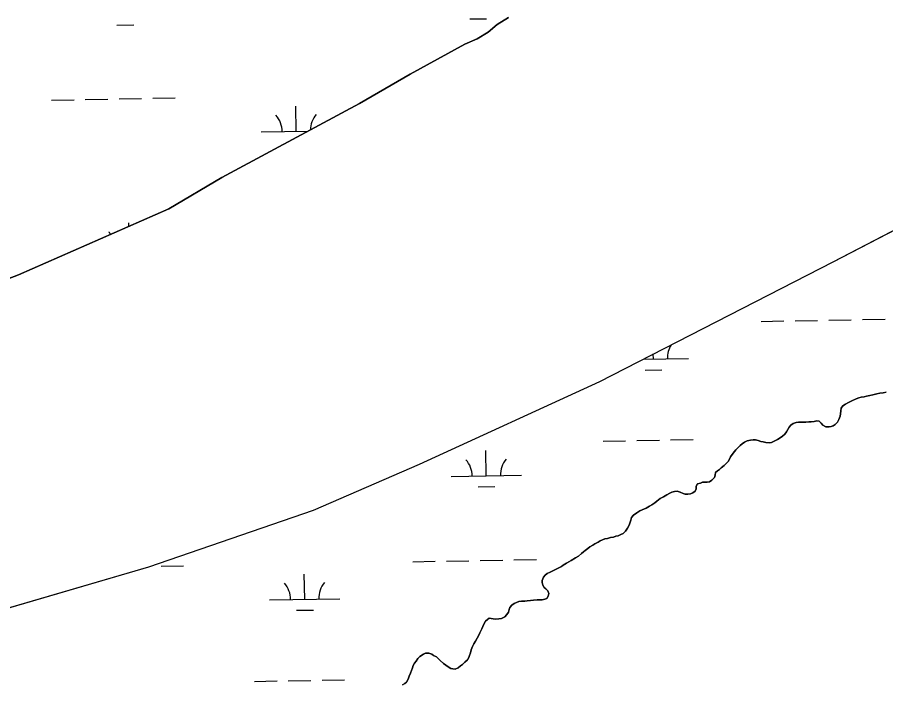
# Model space of a CAD drawing. Extents: x 3914892 to 3953151, y 242587 to 268572.
# Drawn here: x 3948091 to 3949326, y 261125 to 262073 of the extents above; entities that cross this region are included whole.
import ezdxf

# ---------------------------------------------------------------- set-up
doc = ezdxf.new("R2010")
doc.units = 0
doc.layers.add('V-TOPO-SHOR', color=7, linetype='Continuous')
doc.layers.add('V-WETL-SWMP', color=7, linetype='Continuous')

msp = doc.modelspace()

# ---------------------------------------------------------------- linework, layer by layer
at = {"layer": 'V-TOPO-SHOR'}
for points in [[(3948649.7, 261992.8), (3948727.7, 262035.3), (3948745.1, 262042.6), (3948760.5, 262052.3), (3948773.7, 262063), (3948789.7, 262073.3)], [(3947047.5, 261412.7), (3947170.4, 261444.8), (3947186.7, 261447.9), (3947194.8, 261447.4), (3947202.9, 261445.2), (3947213.3, 261442.6), (3947227.1, 261439.9), (3947241.5, 261441), (3947264.5, 261447.9), (3947283.6, 261453.5), (3947301.8, 261459), (3947322.3, 261464.6), (3947364.6, 261471.3), (3947523.2, 261510.9), (3947691.1, 261561.5), (3947936.6, 261647.4), (3948092.7, 261707.4), (3948306.5, 261801.2), (3948381.7, 261845.9), (3948456.9, 261886), (3948577.6, 261951), (3948649.7, 261992.8)], [(3948663.1, 261438.1), (3948919.5, 261555.9), (3949251.2, 261725.7), (3949546.9, 261879.4)], [(3949194.3, 261495.8), (3949198.8, 261497.2), (3949202, 261498), (3949206.9, 261498.1), (3949212.3, 261498.1), (3949216.8, 261498.2), (3949220, 261498.3), (3949224.5, 261498.8), (3949228.1, 261499.6), (3949231.3, 261499.3), (3949234.2, 261496.3), (3949236.9, 261493.4), (3949240.8, 261491.4), (3949245.5, 261491.3), (3949248.5, 261491.6), (3949251.5, 261492.8), (3949254, 261494.6), (3949257.6, 261498.1), (3949259.4, 261501.6), (3949261.4, 261506.4), (3949261.9, 261509.8), (3949262.2, 261514.1), (3949262.8, 261517.8), (3949265.1, 261520.9), (3949268.8, 261523.3), (3949272.4, 261525.4), (3949277.9, 261528.1), (3949283.9, 261531.1), (3949288.1, 261532.5), (3949291.1, 261533.2), (3949295.6, 261534), (3949299, 261534.7), (3949303.7, 261535.7), (3949308, 261536.7), (3949313.5, 261538.1), (3949317.6, 261539.1), (3949322.5, 261539.7), (3949327, 261540.5)], [(3948861.2, 261291), (3948864.8, 261292.8), (3948867.3, 261294.6), (3948872.2, 261297.3), (3948878.5, 261301.2), (3948884.7, 261305), (3948889.1, 261307.5), (3948893.3, 261311), (3948896.4, 261313.3), (3948898.7, 261315.3), (3948902.3, 261318.2), (3948905.5, 261320.4), (3948909.5, 261322.9), (3948912.4, 261324.9), (3948917.1, 261327.4), (3948920, 261329.2), (3948923.2, 261330.8), (3948926.6, 261332), (3948930.2, 261332.7), (3948934.5, 261333.9), (3948939, 261334.5), (3948942.4, 261335.6), (3948945.4, 261336.4), (3948949.6, 261338.2), (3948952.6, 261339.8), (3948955.9, 261342.9), (3948959, 261347.1), (3948961, 261351.2), (3948962.4, 261354.3), (3948963.6, 261358.6), (3948964.6, 261362.3), (3948967.3, 261365.6), (3948972.1, 261368.9), (3948976.5, 261371.6), (3948979.7, 261373), (3948985.2, 261375.8), (3948990.3, 261378.3), (3948993.5, 261380.5), (3948997.7, 261383.2), (3949000.6, 261385.4), (3949005.4, 261389.4), (3949010.1, 261391.9), (3949014.7, 261394.6), (3949019, 261396.9), (3949021.9, 261398.3), (3949025.8, 261399.3), (3949029.4, 261399.8), (3949033.7, 261398.4), (3949037.9, 261396.6), (3949040.7, 261395.4), (3949044.8, 261395.3), (3949048.4, 261395.8), (3949051.8, 261397.4), (3949055.2, 261399.9), (3949056.4, 261402.9), (3949056.5, 261407), (3949058.5, 261410.3), (3949062.6, 261411.3), (3949065.5, 261412.4), (3949068.7, 261412.5), (3949072.4, 261412.4), (3949075.4, 261413.1), (3949079, 261415.2), (3949082.5, 261419.4), (3949083.5, 261422.4), (3949084, 261426.3), (3949087, 261428.7), (3949089.5, 261430.7), (3949092.2, 261433), (3949096.2, 261436.3), (3949099.3, 261439.2), (3949101.8, 261442), (3949103.9, 261445.5), (3949105.5, 261448.8), (3949107.8, 261451.9), (3949110.9, 261456), (3949113.1, 261458.7), (3949116.1, 261461.8), (3949119, 261464.9), (3949122.1, 261467.3), (3949125.3, 261469.6), (3949129.1, 261471.2), (3949134, 261472.4), (3949137.8, 261472.7), (3949140.9, 261472.8), (3949144.8, 261471.6), (3949148.4, 261470.4), (3949151.7, 261469.7), (3949155.8, 261468.9), (3949160.3, 261468.6), (3949163.5, 261469), (3949167.5, 261470.8), (3949172, 261473.3), (3949175.8, 261475.5), (3949179.3, 261478), (3949182.5, 261480.7), (3949185, 261484.2), (3949186.8, 261487.4), (3949188.9, 261490.7), (3949191.1, 261493.4), (3949194.3, 261495.8)], [(3947392.5, 261066.9), (3947598, 261109.9), (3947810.7, 261158), (3948030.8, 261220), (3948277.8, 261292), (3948512, 261372.9), (3948663.1, 261438.1)], [(3948638.9, 261124.4), (3948642.1, 261126.4), (3948644.4, 261128.4), (3948646.8, 261132.6), (3948648.4, 261136.9), (3948650, 261141), (3948651.6, 261144.9), (3948653, 261148.6), (3948654.2, 261151.7), (3948656.1, 261155.4), (3948658.1, 261158), (3948660.8, 261161.9), (3948663.5, 261164.6), (3948668.6, 261168.2), (3948671.7, 261169.6), (3948676.5, 261169.3), (3948680.4, 261167.9), (3948683, 261166.2), (3948687.1, 261164.2), (3948689.6, 261162.1), (3948692.2, 261159), (3948697.1, 261155), (3948700.4, 261152.4), (3948703.7, 261150.1), (3948707.6, 261147.8), (3948710.6, 261147.1), (3948713.8, 261146.9), (3948717.9, 261148.8), (3948721.2, 261151.5), (3948724.2, 261153.5), (3948727.7, 261156.8), (3948731.3, 261160.1), (3948733.1, 261163.2), (3948734.3, 261166), (3948735.7, 261169.9), (3948736.7, 261174.4), (3948738.5, 261179), (3948740.3, 261182.7), (3948742.7, 261186.4), (3948745.2, 261191), (3948747.4, 261195.2), (3948749, 261198.6), (3948751.5, 261203.9), (3948753.1, 261207.6), (3948754.5, 261210.6), (3948757, 261214.8), (3948759.5, 261217.2), (3948762.2, 261219), (3948767.6, 261218.3), (3948771.2, 261217.7), (3948775.7, 261218.3), (3948779.6, 261218.6), (3948784.2, 261221.3), (3948787.2, 261224.2), (3948789.4, 261227.9), (3948790.4, 261231.4), (3948791.6, 261234.4), (3948794.1, 261237.9), (3948797.7, 261240.2), (3948800.8, 261241.6), (3948804.4, 261242.8), (3948808.1, 261243.3), (3948812.8, 261243.6), (3948816, 261243.7), (3948821.1, 261244.3), (3948825.2, 261244.6), (3948830.3, 261245.4), (3948833.8, 261245.3), (3948837.4, 261245.2), (3948841.1, 261246), (3948844, 261247.3), (3948846.1, 261250.4), (3948846.8, 261254.1), (3948845.4, 261258.1), (3948842.8, 261260.8), (3948840.4, 261262.9), (3948838.3, 261266.3), (3948837.4, 261269.9), (3948837.5, 261272.9), (3948839.3, 261277.5), (3948841.6, 261280.5), (3948844.5, 261282.6), (3948849, 261284.8), (3948854.7, 261287.6), (3948858.5, 261289.4), (3948861.2, 261291)]]:
    msp.add_lwpolyline(points, dxfattribs=at)
at = {"layer": 'V-WETL-SWMP'}
for p, q in [((3948734.4, 262071.1), (3948758.4, 262071.5)), ((3948789.7, 262073.3), (3948773.7, 262063)), ((3948232.6, 262062.1), (3948256.6, 262062.5)), ((3948773.7, 262063), (3948760.5, 262052.3)), ((3948745.1, 262042.6), (3948727.7, 262035.3)), ((3948760.5, 262052.3), (3948745.1, 262042.6)), ((3948727.7, 262035.3), (3948649.7, 261992.8)), ((3948649.7, 261992.8), (3948577.6, 261951)), ((3948139.6, 261955.8), (3948171.6, 261956.3)), ((3948187.6, 261956.6), (3948219.6, 261957.2)), ((3948235.6, 261957.5), (3948267.6, 261958.1)), ((3948283.6, 261958.4), (3948315.6, 261958.9)), ((3948577.6, 261951), (3948456.9, 261886)), ((3948487.8, 261911.3), (3948487.2, 261947.3)), ((3948437.8, 261910.4), (3948504.4, 261911.6)), ((3948456.9, 261886), (3948381.7, 261845.9)), ((3949251.2, 261725.7), (3949546.9, 261879.4)), ((3948381.7, 261845.9), (3948306.5, 261801.2)), ((3948306.5, 261801.2), (3948092.7, 261707.4)), ((3948249.7, 261776.3), (3948249.6, 261781.1)), ((3948919.5, 261555.9), (3949251.2, 261725.7)), ((3948092.7, 261707.4), (3947936.6, 261647.4)), ((3949149.2, 261641.1), (3949181.2, 261641.7)), ((3949197.2, 261642), (3949229.2, 261642.5)), ((3949245.2, 261642.8), (3949277.2, 261643.4)), ((3949293.2, 261643.7), (3949325.2, 261644.3)), ((3948981, 261587.4), (3949045.6, 261588.5)), ((3948995.6, 261587.6), (3948995.5, 261594.8)), ((3948983.9, 261572), (3949007.9, 261572.4)), ((3948663.1, 261438.1), (3948919.5, 261555.9)), ((3949303.7, 261535.7), (3949299, 261534.7)), ((3949308, 261536.7), (3949303.7, 261535.7)), ((3949313.5, 261538.1), (3949308, 261536.7)), ((3949317.6, 261539.1), (3949313.5, 261538.1)), ((3949322.5, 261539.7), (3949317.6, 261539.1)), ((3949327, 261540.5), (3949322.5, 261539.7)), ((3949272.4, 261525.4), (3949268.8, 261523.3)), ((3949277.9, 261528.1), (3949272.4, 261525.4)), ((3949283.9, 261531.1), (3949277.9, 261528.1)), ((3949288.1, 261532.5), (3949283.9, 261531.1)), ((3949291.1, 261533.2), (3949288.1, 261532.5)), ((3949295.6, 261534), (3949291.1, 261533.2)), ((3949299, 261534.7), (3949295.6, 261534)), ((3949262.2, 261514.1), (3949261.9, 261509.8)), ((3949262.8, 261517.8), (3949262.2, 261514.1)), ((3949265.1, 261520.9), (3949262.8, 261517.8)), ((3949268.8, 261523.3), (3949265.1, 261520.9)), ((3949224.5, 261498.8), (3949220, 261498.3)), ((3949228.1, 261499.6), (3949224.5, 261498.8)), ((3949231.3, 261499.3), (3949228.1, 261499.6)), ((3949234.2, 261496.3), (3949231.3, 261499.3)), ((3949259.4, 261501.6), (3949257.6, 261498.1)), ((3949261.4, 261506.4), (3949259.4, 261501.6)), ((3949261.9, 261509.8), (3949261.4, 261506.4)), ((3949186.8, 261487.4), (3949185, 261484.2)), ((3949188.9, 261490.7), (3949186.8, 261487.4)), ((3949191.1, 261493.4), (3949188.9, 261490.7)), ((3949194.3, 261495.8), (3949191.1, 261493.4)), ((3949198.8, 261497.2), (3949194.3, 261495.8)), ((3949202, 261498), (3949198.8, 261497.2)), ((3949206.9, 261498.1), (3949202, 261498)), ((3949212.3, 261498.1), (3949206.9, 261498.1)), ((3949216.8, 261498.2), (3949212.3, 261498.1)), ((3949220, 261498.3), (3949216.8, 261498.2)), ((3949236.9, 261493.4), (3949234.2, 261496.3)), ((3949240.8, 261491.4), (3949236.9, 261493.4)), ((3949245.5, 261491.3), (3949240.8, 261491.4)), ((3949248.5, 261491.6), (3949245.5, 261491.3)), ((3949251.5, 261492.8), (3949248.5, 261491.6)), ((3949254, 261494.6), (3949251.5, 261492.8)), ((3949257.6, 261498.1), (3949254, 261494.6)), ((3949175.8, 261475.5), (3949172, 261473.3)), ((3949179.3, 261478), (3949175.8, 261475.5)), ((3949182.5, 261480.7), (3949179.3, 261478)), ((3949185, 261484.2), (3949182.5, 261480.7)), ((3948924.2, 261470.9), (3948956.2, 261471.5)), ((3948972.2, 261471.7), (3949004.2, 261472.3)), ((3949020.2, 261472.6), (3949052.2, 261473.2)), ((3949116.1, 261461.8), (3949113.1, 261458.7)), ((3949119, 261464.9), (3949116.1, 261461.8)), ((3949122.1, 261467.3), (3949119, 261464.9)), ((3949125.3, 261469.6), (3949122.1, 261467.3)), ((3949129.1, 261471.2), (3949125.3, 261469.6)), ((3949134, 261472.4), (3949129.1, 261471.2)), ((3949137.8, 261472.7), (3949134, 261472.4)), ((3949140.9, 261472.8), (3949137.8, 261472.7)), ((3949144.8, 261471.6), (3949140.9, 261472.8)), ((3949148.4, 261470.4), (3949144.8, 261471.6)), ((3949151.7, 261469.7), (3949148.4, 261470.4)), ((3949155.8, 261468.9), (3949151.7, 261469.7)), ((3949160.3, 261468.6), (3949155.8, 261468.9)), ((3949163.5, 261469), (3949160.3, 261468.6)), ((3949167.5, 261470.8), (3949163.5, 261469)), ((3949172, 261473.3), (3949167.5, 261470.8)), ((3948758, 261421.5), (3948757.4, 261457.5)), ((3949107.8, 261451.9), (3949105.5, 261448.8)), ((3949110.9, 261456), (3949107.8, 261451.9)), ((3949113.1, 261458.7), (3949110.9, 261456)), ((3948512, 261372.9), (3948663.1, 261438.1)), ((3949099.3, 261439.2), (3949096.2, 261436.3)), ((3949101.8, 261442), (3949099.3, 261439.2)), ((3949103.9, 261445.5), (3949101.8, 261442)), ((3949105.5, 261448.8), (3949103.9, 261445.5)), ((3949084, 261426.3), (3949083.5, 261422.4)), ((3949087, 261428.7), (3949084, 261426.3)), ((3949089.5, 261430.7), (3949087, 261428.7)), ((3949092.2, 261433), (3949089.5, 261430.7)), ((3949096.2, 261436.3), (3949092.2, 261433)), ((3948708, 261420.6), (3948808, 261422.4)), ((3949065.5, 261412.4), (3949062.6, 261411.3)), ((3949068.7, 261412.5), (3949065.5, 261412.4)), ((3949072.4, 261412.4), (3949068.7, 261412.5)), ((3949075.4, 261413.1), (3949072.4, 261412.4)), ((3949079, 261415.2), (3949075.4, 261413.1)), ((3949082.5, 261419.4), (3949079, 261415.2)), ((3949083.5, 261422.4), (3949082.5, 261419.4)), ((3948746.3, 261405.8), (3948770.3, 261406.3)), ((3949055.2, 261399.9), (3949051.8, 261397.4)), ((3949056.4, 261402.9), (3949055.2, 261399.9)), ((3949056.5, 261407), (3949056.4, 261402.9)), ((3949058.5, 261410.3), (3949056.5, 261407)), ((3949062.6, 261411.3), (3949058.5, 261410.3)), ((3949005.4, 261389.4), (3949000.6, 261385.4)), ((3949010.1, 261391.9), (3949005.4, 261389.4)), ((3949014.7, 261394.6), (3949010.1, 261391.9)), ((3949019, 261396.9), (3949014.7, 261394.6)), ((3949021.9, 261398.3), (3949019, 261396.9)), ((3949025.8, 261399.3), (3949021.9, 261398.3)), ((3949029.4, 261399.8), (3949025.8, 261399.3)), ((3949033.7, 261398.4), (3949029.4, 261399.8)), ((3949037.9, 261396.6), (3949033.7, 261398.4)), ((3949040.7, 261395.4), (3949037.9, 261396.6)), ((3949044.8, 261395.3), (3949040.7, 261395.4)), ((3949048.4, 261395.8), (3949044.8, 261395.3)), ((3949051.8, 261397.4), (3949048.4, 261395.8)), ((3948985.2, 261375.8), (3948979.7, 261373)), ((3948990.3, 261378.3), (3948985.2, 261375.8)), ((3948993.5, 261380.5), (3948990.3, 261378.3)), ((3948997.7, 261383.2), (3948993.5, 261380.5)), ((3949000.6, 261385.4), (3948997.7, 261383.2)), ((3948277.8, 261292), (3948512, 261372.9)), ((3948967.3, 261365.6), (3948964.6, 261362.3)), ((3948972.1, 261368.9), (3948967.3, 261365.6)), ((3948976.5, 261371.6), (3948972.1, 261368.9)), ((3948979.7, 261373), (3948976.5, 261371.6)), ((3948961, 261351.2), (3948959, 261347.1)), ((3948962.4, 261354.3), (3948961, 261351.2)), ((3948963.6, 261358.6), (3948962.4, 261354.3)), ((3948964.6, 261362.3), (3948963.6, 261358.6)), ((3948949.6, 261338.2), (3948945.4, 261336.4)), ((3948952.6, 261339.8), (3948949.6, 261338.2)), ((3948955.9, 261342.9), (3948952.6, 261339.8)), ((3948959, 261347.1), (3948955.9, 261342.9)), ((3948917.1, 261327.4), (3948912.4, 261324.9)), ((3948920, 261329.2), (3948917.1, 261327.4)), ((3948923.2, 261330.8), (3948920, 261329.2)), ((3948926.6, 261332), (3948923.2, 261330.8)), ((3948930.2, 261332.7), (3948926.6, 261332)), ((3948934.5, 261333.9), (3948930.2, 261332.7)), ((3948939, 261334.5), (3948934.5, 261333.9)), ((3948942.4, 261335.6), (3948939, 261334.5)), ((3948945.4, 261336.4), (3948942.4, 261335.6)), ((3948898.7, 261315.3), (3948896.4, 261313.3)), ((3948902.3, 261318.2), (3948898.7, 261315.3)), ((3948905.5, 261320.4), (3948902.3, 261318.2)), ((3948909.5, 261322.9), (3948905.5, 261320.4)), ((3948912.4, 261324.9), (3948909.5, 261322.9)), ((3948749.3, 261301.2), (3948781.3, 261301.8)), ((3948797.3, 261302.1), (3948829.3, 261302.7)), ((3948878.5, 261301.2), (3948872.2, 261297.3)), ((3948884.7, 261305), (3948878.5, 261301.2)), ((3948889.1, 261307.5), (3948884.7, 261305)), ((3948893.3, 261311), (3948889.1, 261307.5)), ((3948896.4, 261313.3), (3948893.3, 261311)), ((3948030.8, 261220), (3948277.8, 261292)), ((3948295.5, 261293.1), (3948327.5, 261293.7)), ((3948653.4, 261299.5), (3948685.4, 261300.1)), ((3948701.4, 261300.4), (3948733.3, 261300.9)), ((3948858.5, 261289.4), (3948854.7, 261287.6)), ((3948861.2, 261291), (3948858.5, 261289.4)), ((3948864.8, 261292.8), (3948861.2, 261291)), ((3948867.3, 261294.6), (3948864.8, 261292.8)), ((3948872.2, 261297.3), (3948867.3, 261294.6)), ((3948499.7, 261246), (3948499.1, 261282)), ((3948839.3, 261277.5), (3948837.5, 261272.9)), ((3948841.6, 261280.5), (3948839.3, 261277.5)), ((3948844.5, 261282.6), (3948841.6, 261280.5)), ((3948849, 261284.8), (3948844.5, 261282.6)), ((3948854.7, 261287.6), (3948849, 261284.8)), ((3948837.5, 261272.9), (3948837.4, 261269.9)), ((3948837.4, 261269.9), (3948838.3, 261266.3)), ((3948838.3, 261266.3), (3948840.4, 261262.9)), ((3948840.4, 261262.9), (3948842.8, 261260.8)), ((3948842.8, 261260.8), (3948845.4, 261258.1)), ((3948845.4, 261258.1), (3948846.8, 261254.1)), ((3948846.8, 261254.1), (3948846.1, 261250.4)), ((3948449.7, 261245.1), (3948549.7, 261246.9)), ((3948797.6, 261240.2), (3948794.1, 261237.9)), ((3948800.8, 261241.6), (3948797.6, 261240.2)), ((3948804.4, 261242.8), (3948800.8, 261241.6)), ((3948808.1, 261243.3), (3948804.4, 261242.8)), ((3948812.8, 261243.6), (3948808.1, 261243.3)), ((3948816, 261243.7), (3948812.8, 261243.6)), ((3948821.1, 261244.3), (3948816, 261243.7)), ((3948825.2, 261244.6), (3948821.1, 261244.3)), ((3948830.3, 261245.4), (3948825.2, 261244.6)), ((3948833.8, 261245.3), (3948830.3, 261245.4)), ((3948837.4, 261245.2), (3948833.8, 261245.3)), ((3948841.1, 261246), (3948837.4, 261245.2)), ((3948844, 261247.3), (3948841.1, 261246)), ((3948846.1, 261250.4), (3948844, 261247.3)), ((3948488, 261230.4), (3948512, 261230.8)), ((3948789.4, 261227.9), (3948787.2, 261224.2)), ((3948790.4, 261231.4), (3948789.4, 261227.9)), ((3948791.6, 261234.4), (3948790.4, 261231.4)), ((3948794.1, 261237.9), (3948791.6, 261234.4)), ((3948757, 261214.8), (3948754.5, 261210.6)), ((3948759.5, 261217.2), (3948757, 261214.8)), ((3948762.2, 261219), (3948759.5, 261217.2)), ((3948767.6, 261218.3), (3948762.2, 261219)), ((3948771.2, 261217.7), (3948767.6, 261218.3)), ((3948775.7, 261218.3), (3948771.2, 261217.7)), ((3948779.6, 261218.6), (3948775.7, 261218.3)), ((3948784.2, 261221.3), (3948779.6, 261218.6)), ((3948787.2, 261224.2), (3948784.2, 261221.3)), ((3948751.5, 261203.9), (3948749, 261198.6)), ((3948753.1, 261207.6), (3948751.5, 261203.9)), ((3948754.5, 261210.6), (3948753.1, 261207.6)), ((3948745.2, 261191), (3948742.7, 261186.4)), ((3948747.4, 261195.2), (3948745.2, 261191)), ((3948749, 261198.6), (3948747.4, 261195.2)), ((3948738.5, 261179), (3948736.7, 261174.4)), ((3948740.3, 261182.7), (3948738.5, 261179)), ((3948742.7, 261186.4), (3948740.3, 261182.7)), ((3948668.6, 261168.2), (3948663.5, 261164.6)), ((3948671.7, 261169.6), (3948668.6, 261168.2)), ((3948676.5, 261169.3), (3948671.7, 261169.6)), ((3948680.4, 261167.9), (3948676.5, 261169.3)), ((3948683, 261166.2), (3948680.4, 261167.9)), ((3948687.1, 261164.2), (3948683, 261166.2)), ((3948734.3, 261166), (3948733.1, 261163.2)), ((3948735.7, 261169.9), (3948734.3, 261166)), ((3948736.7, 261174.4), (3948735.7, 261169.9)), ((3948656.1, 261155.4), (3948654.2, 261151.7)), ((3948658.1, 261158), (3948656.1, 261155.4)), ((3948660.8, 261161.9), (3948658.1, 261158)), ((3948663.5, 261164.6), (3948660.8, 261161.9)), ((3948689.6, 261162.1), (3948687.1, 261164.2)), ((3948692.2, 261159), (3948689.6, 261162.1)), ((3948697.1, 261155), (3948692.2, 261159)), ((3948700.4, 261152.4), (3948697.1, 261155)), ((3948724.2, 261153.5), (3948721.2, 261151.5)), ((3948727.7, 261156.8), (3948724.2, 261153.5)), ((3948731.3, 261160.1), (3948727.7, 261156.8)), ((3948733.1, 261163.2), (3948731.3, 261160.1)), ((3948650, 261141), (3948648.4, 261136.9)), ((3948651.6, 261144.9), (3948650, 261141)), ((3948653, 261148.6), (3948651.6, 261144.9)), ((3948654.2, 261151.7), (3948653, 261148.6)), ((3948703.7, 261150.1), (3948700.4, 261152.4)), ((3948707.6, 261147.8), (3948703.7, 261150.1)), ((3948710.6, 261147.1), (3948707.6, 261147.8)), ((3948713.8, 261146.9), (3948710.6, 261147.1)), ((3948717.9, 261148.8), (3948713.8, 261146.9)), ((3948721.2, 261151.5), (3948717.9, 261148.8)), ((3948428.4, 261129.3), (3948460.4, 261129.9)), ((3948476.4, 261130.1), (3948508.4, 261130.7)), ((3948524.4, 261131), (3948556.3, 261131.6)), ((3948644.4, 261128.4), (3948642.1, 261126.4)), ((3948646.8, 261132.6), (3948644.4, 261128.4)), ((3948648.4, 261136.9), (3948646.8, 261132.6)), ((3948642.1, 261126.4), (3948638.9, 261124.4))]:
    msp.add_line(p, q, dxfattribs=at)
for centre, start, end in [((3948432.6, 261910.7), 0.2532, 41.7968), ((3948543, 261912.7), 140.2532, 178.9256), ((3948195, 261744.6), 35.2222, 41.7968), ((3949050.8, 261589.1), 147.8924, 181.7968), ((3948702.8, 261421), 0.2532, 41.7968), ((3948813.3, 261422.9), 140.2532, 181.7968), ((3948444.5, 261245.5), 0.2532, 41.7968), ((3948554.9, 261247.5), 140.2532, 181.7968)]:
    msp.add_arc(centre, 35.2, start, end, dxfattribs=at)

doc.saveas('drawing.dxf')
